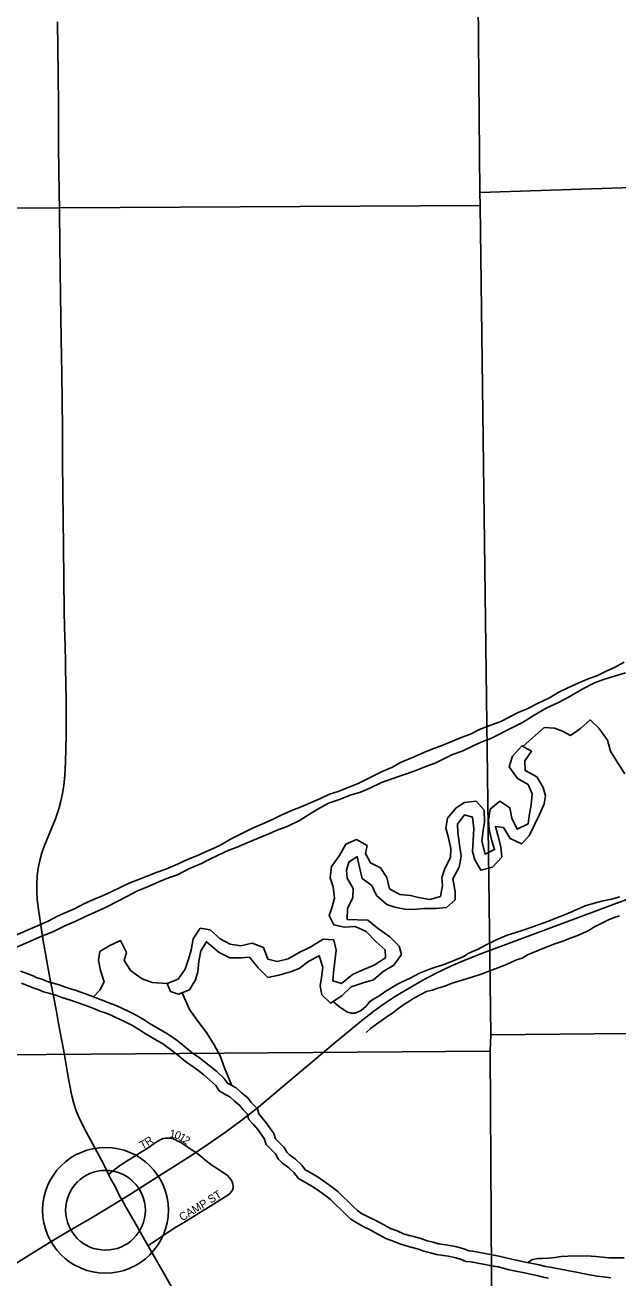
# Model space of a CAD drawing. Extents: x 1985906 to 2360102, y 891258 to 1222054.
# Drawn here: x 2074305 to 2078009, y 1002629 to 1010455 of the extents above; entities that cross this region are included whole.
import ezdxf

# ---------------------------------------------------------------- set-up
doc = ezdxf.new("R2010")
doc.units = 0
for name, color, linetype in [('GM_X_County_Road', 7, 'Continuous'), ('GM_X_Major_River', 7, 'Continuous'), ('GM_X_Minor_River', 7, 'Continuous'), ('GM_X_Section', 7, 'Continuous'), ('GM_X_State_Route', 7, 'Continuous'), ('GM_X_Township_Subdivision', 7, 'Continuous'), ('GM_X_Township_Subdivision_Text', 7, 'Continuous'), ('GM_X_Unincorporated', 7, 'Continuous'), ('GM_X_Unincorporated_Location', 7, 'Continuous')]:
    doc.layers.add(name, color=color, linetype=linetype)

msp = doc.modelspace()

# ---------------------------------------------------------------- linework, layer by layer
at = {"layer": 'GM_X_County_Road'}
for points in [[(2074827.3, 1003275.3), (2074797.6, 1003338.2), (2074687.7, 1003540.9), (2074661.7, 1003588.3), (2074643.4, 1003627.9), (2074625.2, 1003672.2), (2074609, 1003719.1), (2074597.6, 1003766.5), (2074578.9, 1003862.9), (2074545, 1004056.7), (2074514.8, 1004218.7), (2074500.8, 1004293.3), (2074482.7, 1004389.1), (2074461.1, 1004504.1), (2074448.2, 1004572.5), (2074434.1, 1004643.3), (2074418.5, 1004734.5), (2074388.9, 1004929.4), (2074381.1, 1004992.9), (2074377.9, 1005042.4), (2074377.9, 1005091.4), (2074380.6, 1005140.3), (2074387.6, 1005188.9), (2074397.3, 1005236.7), (2074410.2, 1005283.8), (2074426.5, 1005329.9), (2074470.4, 1005435.9), (2074495.8, 1005496.7), (2074516.3, 1005559.3), (2074529.4, 1005607), (2074539.6, 1005655.5), (2074546.8, 1005704.5), (2074552.8, 1005770.1), (2074557.3, 1005852.2), (2074562.2, 1006016.3), (2074561.3, 1006180.4), (2074561.4, 1006262.4), (2074560.4, 1006318.2), (2074559.6, 1006362.5), (2074558.7, 1006415.6), (2074557.9, 1006460), (2074555.6, 1006590.1), (2074554, 1006622.3), (2074549.1, 1006786.1), (2074546.9, 1006999.3), (2074545.7, 1007196.2), (2074540.2, 1007721.3), (2074538.5, 1007934.5), (2074534.3, 1008279.1), (2074531.5, 1008492.3), (2074526.9, 1008771), (2074524.9, 1008917.9), (2074523.4, 1009080.5), (2074519.8, 1009294.6), (2074515.3, 1009540.4), (2074515.2, 1009701.5), (2074515.1, 1009802), (2074515.2, 1009950.5), (2074513.1, 1010146.8), (2074508, 1010474.6)], [(2074908.9, 1003118.6), (2074898.2, 1003138), (2074870, 1003194.9), (2074839.3, 1003250.2), (2074827.3, 1003275.3)], [(2075072.9, 1002830.4), (2074987.2, 1002982.9), (2074936.6, 1003068.3), (2074908.9, 1003118.6)], [(2075277.9, 1002468.1), (2075181.8, 1002639.7), (2075075.7, 1002825), (2075072.9, 1002830.4)]]:
    msp.add_lwpolyline(points, dxfattribs=at)
at = {"layer": 'GM_X_Major_River'}
for points in [[(2078046.9, 1006475.3), (2077987, 1006443), (2077935.1, 1006418.8), (2077881.2, 1006392.5), (2077819.3, 1006368.2), (2077749.4, 1006339.8), (2077691.5, 1006313.6), (2077635.6, 1006285.3), (2077581.7, 1006253), (2077509.8, 1006218.6), (2077442, 1006184.3), (2077386, 1006160), (2077278.3, 1006105.5), (2077208.3, 1006079.1), (2077144.4, 1006054.8), (2077088.5, 1006026.5), (2077028.6, 1006004.3), (2076974.7, 1005982), (2076904.8, 1005951.7), (2076852.9, 1005933.4), (2076797, 1005911.1), (2076735.1, 1005884.8), (2076655.2, 1005850.4), (2076601.3, 1005820.2), (2076535.4, 1005791.8), (2076457.6, 1005753.4), (2076385.7, 1005717.1), (2076333.8, 1005696.8), (2076261.9, 1005666.5), (2076207.9, 1005650.2)], [(2075511.4, 1005268.7), (2075579.3, 1005301), (2075631.2, 1005319.3), (2075683.1, 1005343.5), (2075757, 1005373.9), (2075828.9, 1005402.2), (2075884.8, 1005428.5), (2075942.7, 1005448.8), (2076020.6, 1005487.2), (2076076.5, 1005521.5), (2076130.3, 1005555.8), (2076200.2, 1005594.1), (2076270.1, 1005618.5), (2076336, 1005644.8), (2076399.9, 1005663.1), (2076459.8, 1005687.4), (2076531.7, 1005723.7), (2076609.6, 1005750.1), (2076669.5, 1005772.4), (2076735.4, 1005794.7), (2076809.3, 1005823.1), (2076871.2, 1005847.4), (2076975.1, 1005897.9), (2077035, 1005920.2), (2077104.9, 1005952.5), (2077158.8, 1005976.8), (2077214.7, 1005999), (2077358.4, 1006071.8), (2077412.3, 1006098), (2077486.1, 1006144.4), (2077560, 1006188.8), (2077641.8, 1006225.2), (2077703.7, 1006259.5), (2077789.5, 1006308), (2077863.4, 1006346.3), (2077919.3, 1006366.6), (2077987.2, 1006386.9), (2078057.1, 1006409.3)], [(2076207.9, 1005650.2), (2076150, 1005623.9), (2076030.2, 1005571.4), (2075976.3, 1005551.1), (2075904.4, 1005518.7), (2075850.5, 1005492.5), (2075780.6, 1005462.1), (2075722.7, 1005435.8), (2075662.8, 1005407.5), (2075593, 1005371.2), (2075517.1, 1005328.8), (2075429.3, 1005288.4), (2075377.4, 1005266.1), (2075323.5, 1005243.8), (2075257.6, 1005213.5), (2075183.7, 1005183.2), (2075129.7, 1005162.9), (2075071.8, 1005140.6), (2075019.9, 1005120.4), (2074960, 1005096.1), (2074900.1, 1005067.8), (2074848.2, 1005043.5), (2074794.3, 1005017.2), (2074732.4, 1004993), (2074672.5, 1004964.7), (2074614.6, 1004934.4), (2074560.7, 1004912.1), (2074508.8, 1004887.8), (2074448.9, 1004857.5), (2074383, 1004829.2), (2074232.8, 1004763.4)], [(2074074, 1004620), (2074141.7, 1004647.9), (2074207.6, 1004676.2), (2074277.5, 1004704.6), (2074343.4, 1004734.9), (2074415.3, 1004765.3), (2074479.2, 1004791.6), (2074553, 1004827.9), (2074622.9, 1004858.3), (2074686.8, 1004888.6), (2074762.7, 1004921), (2074816.6, 1004947.2), (2074884.5, 1004981.6), (2074946.3, 1005013.9), (2075004.2, 1005044.2), (2075080.1, 1005076.6), (2075140, 1005102.9), (2075201.9, 1005127.2), (2075257.8, 1005147.4), (2075327.7, 1005183.8), (2075407.6, 1005218.2), (2075459.5, 1005244.4), (2075511.4, 1005268.7)]]:
    msp.add_lwpolyline(points, dxfattribs=at)
at = {"layer": 'GM_X_Minor_River'}
for points in [[(2077414.8, 1005948.9), (2077548.1, 1006067.3), (2077612.1, 1006063.6), (2077662.2, 1006043.9), (2077712.3, 1006018.2), (2077774.1, 1006060.6), (2077835.8, 1006115), (2077890.1, 1006063.3), (2077944.5, 1005987.5), (2077962.9, 1005919.5), (2078007.2, 1005847.7), (2078051.6, 1005777.8)], [(2075213.5, 1004417.3), (2075263.6, 1004401.6), (2075333.5, 1004428.1), (2075369.1, 1004490.3), (2075384.8, 1004540.5), (2075390.5, 1004608.6), (2075404.1, 1004672.8), (2075437.8, 1004729.1), (2075518.2, 1004661.4), (2075584.3, 1004627.8), (2075654.3, 1004628.2), (2075708.3, 1004632.5), (2075760.7, 1004566.8), (2075821, 1004505), (2075890.9, 1004519.5), (2075962.8, 1004539.9), (2076016.6, 1004562.2), (2076078.4, 1004606.7), (2076142.2, 1004641.1), (2076164.6, 1004569.1), (2076156.9, 1004505), (2076149.2, 1004452.9), (2076159.5, 1004396.9), (2076213.8, 1004345.1), (2076283.5, 1004391.6), (2076343.2, 1004448), (2076417.1, 1004472.5), (2076481, 1004490.9), (2076542.7, 1004543.3), (2076608.5, 1004581.8), (2076656.1, 1004650.1), (2076641.8, 1004702.1), (2076583.5, 1004759.8), (2076513.2, 1004809.5), (2076446.9, 1004863.2), (2076382.9, 1004866.8), (2076316.9, 1004868.4), (2076320.5, 1004936.5), (2076352.1, 1005004.8), (2076355.8, 1005060.9), (2076317.5, 1005126.8), (2076313.2, 1005176.8), (2076326.9, 1005227), (2076380.7, 1005261.3), (2076395.1, 1005195.3), (2076411.5, 1005123.3), (2076471.7, 1005079.6), (2076500, 1005017.7), (2076564.3, 1004962), (2076614.4, 1004944.3), (2076678.5, 1004932.6), (2076730.5, 1004930.9), (2076798.5, 1004937.3), (2076872.5, 1004935.8), (2076938.4, 1004942.2), (2076992.1, 1004990.6), (2076991.9, 1005040.6), (2076977.4, 1005122.7), (2077017, 1005195), (2077028.6, 1005263.1), (2077018.2, 1005335.2), (2077007.8, 1005411.2), (2077007.5, 1005463.3), (2077051.2, 1005521.6), (2077101.3, 1005507.9), (2077107.7, 1005435.8), (2077104.1, 1005361.7), (2077100.4, 1005293.6), (2077114.7, 1005239.6), (2077153.1, 1005175.8), (2077225, 1005194.2), (2077282.6, 1005256.6), (2077278.3, 1005322.7), (2077257.9, 1005394.7), (2077243.6, 1005448.7), (2077293.6, 1005442.9), (2077336, 1005373.1), (2077406.1, 1005339.5), (2077453.9, 1005389.8), (2077487.5, 1005460.1), (2077521.1, 1005528.4), (2077548.7, 1005590.6), (2077556.5, 1005640.7), (2077542.2, 1005692.7), (2077501.8, 1005758.6), (2077429.6, 1005798.2), (2077427.3, 1005858.3), (2077468.9, 1005918.6), (2077408.8, 1005952.3), (2077351.1, 1005887.9), (2077329.5, 1005821.7), (2077381.9, 1005747.9), (2077448.1, 1005710.2), (2077472.4, 1005652.3), (2077466.8, 1005584.2), (2077455.2, 1005516), (2077447.4, 1005465.9), (2077379.6, 1005431.4), (2077345.3, 1005501.3), (2077332.9, 1005565.3), (2077270.7, 1005607)], [(2077270.7, 1005607), (2077211, 1005556.6), (2077199.3, 1005488.4), (2077203.7, 1005430.4), (2077222.1, 1005358.4), (2077238.4, 1005304.4), (2077178.5, 1005276), (2077158.1, 1005358), (2077167.7, 1005426.2), (2077175.4, 1005476.3), (2077173, 1005550.4), (2077122.7, 1005606.2), (2077050.8, 1005597.7), (2076998.9, 1005565.4), (2076943.3, 1005501), (2076933.7, 1005438.8), (2076947.9, 1005386.8), (2076964.4, 1005310.8), (2076962.7, 1005254.7), (2076927.1, 1005186.4), (2076909.4, 1005130.3), (2076913.7, 1005080.2), (2076900, 1005012), (2076834.1, 1004993.6), (2076764.1, 1005005.2), (2076714, 1005017), (2076646, 1005024.6), (2076581.8, 1005060.2), (2076565.4, 1005130.2), (2076525.1, 1005190.1), (2076462.9, 1005221.8), (2076432.6, 1005279.7), (2076442.3, 1005329.8), (2076376.1, 1005367.4), (2076308.3, 1005339), (2076268.7, 1005266.7), (2076219.1, 1005198.3), (2076211.5, 1005128.2), (2076229.8, 1005072.2), (2076238.2, 1005002.1), (2076224.5, 1004946), (2076204.8, 1004891.8), (2076235.1, 1004833.9), (2076301.2, 1004820.3), (2076367.1, 1004824.7), (2076435.3, 1004793), (2076497.6, 1004729.3), (2076553.9, 1004677.6), (2076556.2, 1004627.5), (2076486.5, 1004583), (2076414.6, 1004552.6), (2076350.8, 1004524.2), (2076283.1, 1004467.7), (2076227, 1004485.4), (2076232.8, 1004535.5), (2076240.4, 1004607.6), (2076248, 1004675.8), (2076233.6, 1004739.8), (2076167.6, 1004745.4), (2076089.9, 1004696.9), (2076018.1, 1004662.4), (2075948.3, 1004621.9), (2075880.4, 1004605.5), (2075822.4, 1004619.2), (2075793.9, 1004693.1), (2075723.8, 1004720.7), (2075653.9, 1004704.3), (2075585.9, 1004713.9), (2075523.7, 1004747.6), (2075461.4, 1004803.3), (2075399.3, 1004813), (2075355.7, 1004746.6), (2075342.1, 1004676.4), (2075326.4, 1004620.3), (2075304.8, 1004558.1), (2075261.1, 1004495.7), (2075193.3, 1004467.3)], [(2076229.4, 1004355.5), (2076263.4, 1004326.7), (2076315.6, 1004290.8), (2076341.7, 1004282.9), (2076367.8, 1004283), (2076405.8, 1004299.2), (2076435.7, 1004325.5), (2076459.6, 1004355.7), (2076491.5, 1004375.9), (2076521.5, 1004392.1), (2076553.4, 1004416.3), (2076597.4, 1004442.6), (2076631.3, 1004462.9), (2076661.3, 1004479.1), (2076711.3, 1004501.4), (2076765.2, 1004529.7), (2076837.2, 1004560.2), (2076921.2, 1004586.7), (2076965.2, 1004602.9), (2077015.2, 1004625.2), (2077041.2, 1004635.4), (2077069.1, 1004653.6), (2077097.1, 1004665.8), (2077131.1, 1004680), (2077159.1, 1004694.2), (2077185.1, 1004710.3), (2077213.1, 1004722.5), (2077239, 1004736.7), (2077273, 1004750.9), (2077317, 1004769.2), (2077365, 1004785.4), (2077423, 1004803.8), (2077493, 1004828.2), (2077569, 1004854.7), (2077649, 1004887.1), (2077675, 1004897.3), (2077729, 1004919.6), (2077805, 1004954.1), (2077869, 1004972.5), (2077917, 1004984.7), (2077969, 1004995), (2078021.1, 1005009.3)], [(2076436.5, 1004162.8), (2076462.5, 1004187.1), (2076508.4, 1004219.4), (2076536.3, 1004239.6), (2076568.3, 1004261.8), (2076600.2, 1004282), (2076632.1, 1004308.3), (2076666.1, 1004332.5), (2076708, 1004360.8), (2076734, 1004377), (2076813.9, 1004417.5), (2076847.9, 1004425.7), (2076883.9, 1004439.9), (2076927.9, 1004452.2), (2076967.9, 1004468.4), (2077022, 1004484.8), (2077090, 1004505.1), (2077154, 1004525.5), (2077258, 1004566.1), (2077312, 1004586.5), (2077375.9, 1004614.9), (2077409.9, 1004627.1), (2077443.9, 1004647.3), (2077513.9, 1004675.7), (2077559.9, 1004694), (2077613.8, 1004716.3), (2077663.9, 1004732.6), (2077715.8, 1004752.9), (2077757.8, 1004767.2), (2077793.8, 1004785.4), (2077827.8, 1004799.6), (2077857.8, 1004819.8), (2077949.7, 1004866.4), (2077985.7, 1004880.7), (2078017.7, 1004890.8)], [(2074731.7, 1004383.4), (2074771.6, 1004426.7), (2074799.3, 1004479), (2074776.9, 1004548.9), (2074764.5, 1004612.9), (2074772.2, 1004667.1), (2074834, 1004705.5), (2074901.8, 1004735.9), (2074938.2, 1004662), (2074924.5, 1004611.9), (2074966.9, 1004548), (2075037.1, 1004496.4), (2075099.2, 1004474.7), (2075194.1, 1004467.7)], [(2077750, 1002665.4), (2077715.4, 1002671.7), (2077683.3, 1002677.6), (2077650.8, 1002683.5), (2077617.1, 1002689.3), (2077587.4, 1002695.2), (2077556.9, 1002700.7), (2077517.2, 1002710.5), (2077475.8, 1002718.6), (2077428.5, 1002728.2), (2077384.1, 1002738.1), (2077345.1, 1002745.8), (2077308.5, 1002755.2), (2077274.9, 1002763.5), (2077244.8, 1002769.8), (2077179.5, 1002781.7), (2077099.5, 1002795.7), (2077076.7, 1002798.7), (2077046.5, 1002811), (2077002.4, 1002822.4), (2076961.1, 1002830.9), (2076889, 1002842.3), (2076855.3, 1002851.5), (2076817.1, 1002860.4), (2076783.6, 1002874), (2076733.2, 1002886.9), (2076704.3, 1002894.5), (2076669.5, 1002904.8), (2076630.7, 1002922.1), (2076587.6, 1002936.9), (2076564.5, 1002950), (2076523.4, 1002972.4), (2076492.1, 1002988.9), (2076452.1, 1003008.7), (2076408, 1003032.3), (2076382, 1003050.1), (2076356.5, 1003072), (2076258.9, 1003168.9), (2076224.4, 1003196.2), (2076186.4, 1003223.4), (2076137.3, 1003257.3), (2076071.6, 1003295), (2076058, 1003302.3), (2076035.2, 1003333.1), (2075995.5, 1003370), (2075958.1, 1003397.3), (2075940.7, 1003414.5), (2075924.6, 1003444.6), (2075870.8, 1003497.9), (2075860.3, 1003530.5), (2075812.4, 1003596.9), (2075784, 1003631.6), (2075765, 1003653), (2075758.3, 1003685.3), (2075718.7, 1003724.7), (2075696.5, 1003753.3), (2075657.8, 1003784.9), (2075624.7, 1003815.3), (2075592.3, 1003832.6), (2075567.1, 1003847.7), (2075549, 1003875.3), (2075503.3, 1003918.3), (2075464.7, 1003950.2), (2075424.4, 1003981.7), (2075394.8, 1004002.7), (2075348.8, 1004035), (2075300.1, 1004075.6), (2075255.9, 1004111.1), (2075200.9, 1004150.3), (2075166.3, 1004169.6), (2075087.2, 1004216.6), (2075055.6, 1004236.2), (2075004.6, 1004267.8), (2074957, 1004291.4), (2074902, 1004317.6), (2074868.9, 1004332.9), (2074828.3, 1004347.7), (2074797.3, 1004359.1), (2074763.9, 1004372.7), (2074732.8, 1004385), (2074683.3, 1004403.4), (2074647.9, 1004415.7), (2074617.8, 1004425.6), (2074583.1, 1004437.7), (2074551.6, 1004447.4), (2074518.5, 1004459.7), (2074480.1, 1004470.1), (2074443.9, 1004480.8), (2074410.1, 1004494.6), (2074379.4, 1004504), (2074355.5, 1004515), (2074306.9, 1004533.7), (2074276.1, 1004545.2)], [(2074282.9, 1004470.1), (2074329, 1004452.3), (2074355.2, 1004440.3), (2074387.3, 1004430.4), (2074421.4, 1004416.5), (2074461.5, 1004404.7), (2074497.7, 1004394.8), (2074529.8, 1004382.9), (2074561.9, 1004373), (2074596, 1004361.2), (2074626.1, 1004351.2), (2074660.3, 1004339.3), (2074708.5, 1004321.5), (2074738.6, 1004309.6), (2074772.7, 1004295.7), (2074804.8, 1004283.8), (2074843, 1004269.9), (2074873.1, 1004256), (2074927.3, 1004230.2), (2074971.5, 1004208.3), (2075019.8, 1004178.4), (2075052, 1004158.5), (2075132.4, 1004110.7), (2075164.5, 1004092.8), (2075214.8, 1004056.8), (2075257.1, 1004022.9), (2075307.4, 1003981), (2075355.6, 1003947.1), (2075383.8, 1003927.1), (2075422, 1003897.2), (2075458.3, 1003867.3), (2075496.5, 1003831.3), (2075518.7, 1003797.3), (2075558.9, 1003773.4), (2075585.1, 1003759.4), (2075613.3, 1003733.5), (2075647.5, 1003705.5), (2075667.6, 1003679.5), (2075695.8, 1003651.5), (2075702, 1003621.4), (2075732.3, 1003587.5), (2075758.5, 1003555.5), (2075798.8, 1003499.4), (2075811.1, 1003461.3), (2075869.5, 1003403.4), (2075885.7, 1003373.4), (2075913.9, 1003345.4), (2075952.1, 1003317.5), (2075984.3, 1003287.5), (2076012.6, 1003249.5), (2076038.7, 1003235.5), (2076101, 1003199.7), (2076147.2, 1003167.8), (2076183.4, 1003141.9), (2076213.6, 1003117.9), (2076310.3, 1003022), (2076340.5, 1002996), (2076372.7, 1002974.1), (2076420.9, 1002948.2), (2076461.1, 1002928.3), (2076491.2, 1002912.4), (2076531.4, 1002890.5), (2076559.6, 1002874.6), (2076605.7, 1002858.7), (2076645.9, 1002840.8), (2076686, 1002829), (2076716.1, 1002821.1), (2076762.3, 1002809.3), (2076796.4, 1002795.4), (2076838.6, 1002785.5), (2076874.7, 1002775.7), (2076948.9, 1002764), (2076987, 1002756.1), (2077025.1, 1002746.2), (2077059.3, 1002732.3), (2077089.3, 1002728.5), (2077167.6, 1002714.8), (2077231.7, 1002703), (2077259.8, 1002697.1), (2077291.9, 1002689.3), (2077330, 1002679.4), (2077370.2, 1002671.5), (2077414.3, 1002661.7), (2077462.4, 1002651.9), (2077502.6, 1002644), (2077542.7, 1002634.2), (2077574.8, 1002628.3)], [(2075193.3, 1004467.3), (2075213.5, 1004417.3)], [(2075285.9, 1004410), (2075332.1, 1004305.9), (2075384.6, 1004232.1), (2075438.9, 1004162.3), (2075487.4, 1004084.5), (2075523.7, 1004016.6), (2075552.1, 1003940.7), (2075596.1, 1003830.6)], [(2077445.7, 1002724.7), (2077476, 1002744.3), (2077510, 1002750.5), (2077536.1, 1002750.6), (2077576.1, 1002752.8), (2077616.2, 1002757), (2077654.2, 1002763.2), (2077698.3, 1002765.4), (2077814.5, 1002765.9), (2077842.6, 1002764.1), (2077872.6, 1002762.2), (2077910.7, 1002758.3), (2077952.8, 1002754.5), (2078047, 1002755)], [(2077964.6, 1002628.7), (2077919.3, 1002635), (2077879.7, 1002640.7), (2077842.8, 1002646.4), (2077811.3, 1002652.2), (2077779.7, 1002657.6), (2077750, 1002665.4)]]:
    msp.add_lwpolyline(points, dxfattribs=at)
at = {"layer": 'GM_X_Section'}
for points in [[(2077100, 1014883), (2081724.6, 1014883.5), (2081716.5, 1009558.5), (2077146.7, 1009410.2), (2077101, 1014668.9)], [(2081716.5, 1009558.5), (2081734.6, 1004191.7), (2077214.3, 1004147.7), (2077149.1, 1009328.2), (2077146.7, 1009410.2)], [(2077149.1, 1009328.2), (2077214.3, 1004147.7), (2077210.8, 1004045.7), (2071944.3, 1004004.9), (2071901.9, 1009299.9)], [(2077214.3, 1004147.7), (2081734.6, 1004191.7), (2081723.9, 998849.4), (2077241.6, 998805.4), (2077210.8, 1004045.7)], [(2077210.8, 1004045.7), (2077241.6, 998805.4), (2077244.1, 998717.4), (2072012.3, 998683.5), (2071944.3, 1004004.9)]]:
    msp.add_lwpolyline(points, close=True, dxfattribs=at)
at = {"layer": 'GM_X_State_Route'}
for points in [[(2074908.9, 1003118.6), (2074970.3, 1003156.4), (2075160.4, 1003277.2), (2075340.2, 1003391.4), (2075371.1, 1003411.7), (2075449.6, 1003463.5), (2075556.9, 1003538.7), (2075662.1, 1003616.9), (2075765, 1003698.1), (2075941.6, 1003844.6), (2076241.5, 1004099.7), (2076406.8, 1004234.5), (2076484.8, 1004294.7), (2076551.6, 1004342.6), (2076620.2, 1004387.9), (2076704.3, 1004439.3), (2076790, 1004488.1), (2076877.3, 1004533.7), (2076966, 1004576.7), (2077041.4, 1004609.4), (2077163.7, 1004657.3), (2077470.7, 1004773), (2078270.3, 1005069.6)], [(2073959.9, 1002540.9), (2074122, 1002642), (2074365, 1002791.2), (2074520.9, 1002887.3), (2074630.3, 1002952.7), (2074702.7, 1002993.3), (2074804.6, 1003053.6), (2074908.9, 1003118.6)]]:
    msp.add_lwpolyline(points, dxfattribs=at)
at = {"layer": 'GM_X_Township_Subdivision'}
for points in [[(2075371.1, 1003411.7), (2075355, 1003423.3), (2075328.5, 1003441.6), (2075315.2, 1003450.8), (2075301.9, 1003459.8), (2075274.4, 1003476), (2075260, 1003483.5), (2075245.5, 1003490.7), (2075230.6, 1003496.8), (2075215.2, 1003500.9), (2075199.4, 1003502.8), (2075183.4, 1003502.4), (2075167.6, 1003499.1), (2075152.6, 1003492.7), (2075124.7, 1003476.7), (2075111, 1003468), (2075073.9, 1003442.2), (2075061, 1003433.7), (2075047.9, 1003425.3), (2075021.2, 1003408.6), (2074953.4, 1003367.3), (2074913.6, 1003342.1), (2074892.3, 1003326.4), (2074852.2, 1003295.1), (2074827.3, 1003275.3)], [(2075072.9, 1002830.4), (2075081.6, 1002836.2), (2075120.4, 1002861.4), (2075187.3, 1002906), (2075241.7, 1002940.9), (2075296.3, 1002975.7), (2075448.2, 1003069), (2075572.4, 1003145.9), (2075585.2, 1003155.9), (2075595.7, 1003168.1), (2075601.1, 1003176.3), (2075603.3, 1003182.3), (2075605.2, 1003190.5), (2075605.9, 1003198.3), (2075604.1, 1003214.4), (2075598.6, 1003229.7), (2075590.9, 1003243.9), (2075581.3, 1003257), (2075569.6, 1003268.3), (2075543.4, 1003287.6), (2075502.2, 1003313.7), (2075488.5, 1003322.4), (2075475.2, 1003331.6), (2075436.3, 1003360.3), (2075394.1, 1003395.1), (2075371.1, 1003411.7)]]:
    msp.add_lwpolyline(points, dxfattribs=at)
at = {"layer": 'GM_X_Unincorporated'}
for radius in [392.8, 249]:
    msp.add_circle((2074807.7, 1003051.4), radius, dxfattribs=at)
at = {"layer": 'GM_X_Unincorporated_Location'}
msp.add_line((2074807.7, 1003051.4), (2074807.7, 1003051.4), dxfattribs=at)

# ---------------------------------------------------------------- texts
at = {"layer": 'GM_X_Township_Subdivision_Text'}
for s, rotation, p in [('1', 354.18222, (2075206.5, 1003506.7)), ('0', 338.14641, (2075233.5, 1003504.4)), ('1', 328.87829, (2075260.2, 1003493.9)), ('T', 28.39789, (2075036.9, 1003431)), ('R', 34.47222, (2075072.7, 1003450.7)), ('2', 327.23663, (2075286.3, 1003478.2)), ('ST', 32.73207, (2075466.7, 1003091.7)), ('CAMP', 31.21972, (2075286.5, 1002981.8))]:
    msp.add_text(s, height=50, rotation=rotation, dxfattribs=at).set_placement(p)

doc.saveas('drawing.dxf')
